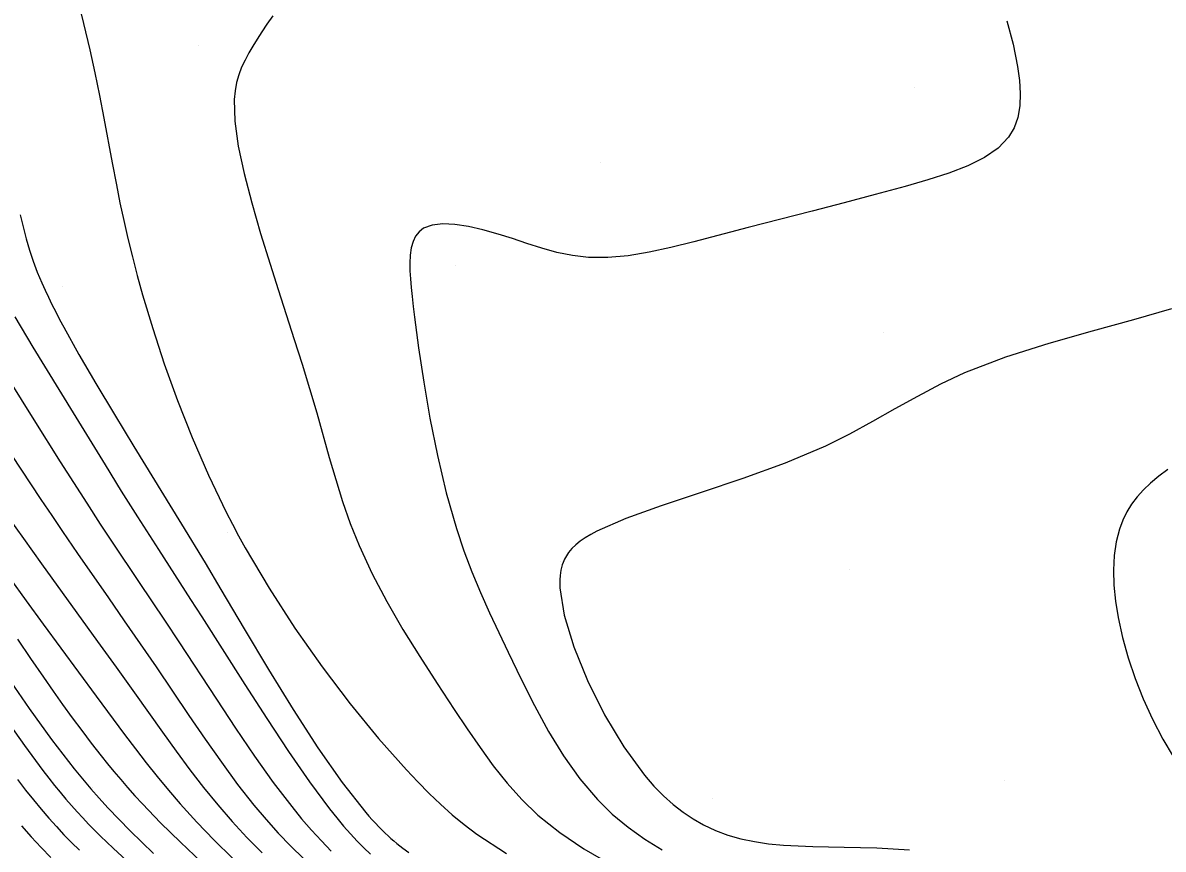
# Model space of a CAD drawing. Extents: x 2356077 to 2359823, y 225951 to 227822.
# Drawn here: x 2356856.1 to 2356945.8, y 227495 to 227560 of the extents above; entities that cross this region are included whole.
import ezdxf

# ---------------------------------------------------------------- set-up
doc = ezdxf.new("R2010")
doc.units = 0
for name, color, linetype in [('DTM Contours Major', 7, 'Continuous'), ('DTM Contours Minor', 7, 'Continuous'), ('PH Exist DTM Point', 7, 'Continuous')]:
    doc.layers.add(name, color=color, linetype=linetype)

msp = doc.modelspace()

# ---------------------------------------------------------------- linework, layer by layer
at = {"layer": 'DTM Contours Major'}
for points in [[(2356875.802, 227560.529), (2356875.349, 227559.889), (2356874.939, 227559.285), (2356874.569, 227558.711), (2356874.234, 227558.163), (2356873.931, 227557.634), (2356873.626, 227557.059), (2356873.36, 227556.487), (2356873.137, 227555.905), (2356872.962, 227555.297), (2356872.838, 227554.649), (2356872.771, 227553.947), (2356872.817, 227552.242), (2356873.092, 227550.281), (2356873.552, 227548.12), (2356874.152, 227545.816), (2356874.851, 227543.422), (2356875.604, 227540.996), (2356876.237, 227539.01), (2356877.496, 227535.084), (2356878.108, 227533.145), (2356878.7, 227531.222), (2356879.263, 227529.315), (2356880.253, 227525.8), (2356880.759, 227524.057), (2356881.303, 227522.322), (2356881.908, 227520.591), (2356882.597, 227518.862), (2356883.622, 227516.65), (2356884.786, 227514.45), (2356886.051, 227512.27), (2356887.381, 227510.123), (2356888.739, 227508.019), (2356890.087, 227505.97), (2356891.099, 227504.445), (2356892.109, 227502.966), (2356893.146, 227501.54), (2356894.234, 227500.176), (2356895.4, 227498.881), (2356896.67, 227497.663), (2356898.39, 227496.284), (2356900.281, 227495.012), (2356902.318, 227493.827)], [(2356852.986, 227529.417), (2356856.745, 227523.729), (2356857.577, 227522.479), (2356858.417, 227521.226), (2356859.272, 227519.964), (2356860.448, 227518.25), (2356862.886, 227514.742), (2356864.132, 227512.951), (2356865.386, 227511.14), (2356866.64, 227509.311), (2356869.216, 227505.499), (2356870.496, 227503.628), (2356871.772, 227501.812), (2356873.047, 227500.076), (2356874.323, 227498.443), (2356875.279, 227497.303), (2356876.243, 227496.226), (2356877.222, 227495.207), (2356878.224, 227494.238)], [(2356854.765, 227505.282), (2356856.28, 227503.123), (2356857.726, 227501.168), (2356858.188, 227500.57), (2356858.641, 227499.999), (2356859.088, 227499.451), (2356859.531, 227498.923), (2356859.974, 227498.412), (2356860.419, 227497.915), (2356860.866, 227497.432), (2356861.32, 227496.957), (2356861.783, 227496.485), (2356862.258, 227496.013), (2356862.749, 227495.538), (2356863.256, 227495.056), (2356864.644, 227493.777)]]:
    msp.add_lwpolyline(points, dxfattribs=at)
at = {"layer": 'DTM Contours Minor'}
for points in [[(2356860.412, 227561.989), (2356860.922, 227559.923), (2356861.423, 227557.859), (2356861.823, 227556.054), (2356862.187, 227554.262), (2356862.526, 227552.484), (2356863.174, 227548.972), (2356863.505, 227547.239), (2356863.789, 227545.837), (2356864.091, 227544.434), (2356864.415, 227543.02), (2356864.766, 227541.584), (2356865.149, 227540.114), (2356865.567, 227538.6), (2356866.363, 227535.938), (2356867.276, 227533.155), (2356868.309, 227530.283), (2356869.464, 227527.358), (2356870.745, 227524.413), (2356872.152, 227521.484), (2356872.631, 227520.551), (2356873.125, 227519.622), (2356873.636, 227518.694), (2356875.512, 227515.512), (2356877.549, 227512.37), (2356879.697, 227509.317), (2356881.907, 227506.406), (2356884.132, 227503.687), (2356886.321, 227501.212), (2356887.213, 227500.265), (2356888.102, 227499.365), (2356889, 227498.508), (2356889.92, 227497.691), (2356890.873, 227496.909), (2356891.871, 227496.16), (2356894.194, 227494.643)], [(2356933.54, 227560.132), (2356934.042, 227558.312), (2356934.388, 227556.562), (2356934.534, 227555.458), (2356934.598, 227554.419), (2356934.561, 227553.447), (2356934.407, 227552.547), (2356934.119, 227551.723), (2356933.68, 227550.978), (2356932.863, 227550.125), (2356931.789, 227549.389), (2356930.489, 227548.746), (2356928.994, 227548.168), (2356927.335, 227547.632), (2356925.541, 227547.113), (2356923.199, 227546.469), (2356920.748, 227545.818), (2356918.236, 227545.164), (2356913.214, 227543.874), (2356908.925, 227542.759), (2356907.131, 227542.312), (2356905.411, 227541.936), (2356903.76, 227541.66), (2356902.174, 227541.513), (2356900.648, 227541.524), (2356899.383, 227541.672), (2356898.155, 227541.926), (2356896.96, 227542.254), (2356895.794, 227542.625), (2356894.654, 227543.007), (2356893.535, 227543.37), (2356892.344, 227543.709), (2356891.201, 227543.968), (2356890.135, 227544.128), (2356889.173, 227544.17), (2356888.342, 227544.074), (2356887.672, 227543.823), (2356887.32, 227543.555), (2356887.046, 227543.209), (2356886.844, 227542.785), (2356886.706, 227542.286), (2356886.626, 227541.713), (2356886.595, 227541.068), (2356886.602, 227540.484), (2356886.635, 227539.853), (2356886.69, 227539.172), (2356886.765, 227538.443), (2356886.855, 227537.664), (2356886.959, 227536.834), (2356887.282, 227534.413), (2356887.684, 227531.729), (2356888.172, 227528.874), (2356888.757, 227525.939), (2356889.449, 227523.017), (2356890.255, 227520.199), (2356890.845, 227518.459), (2356891.479, 227516.786), (2356892.152, 227515.166), (2356892.856, 227513.582), (2356893.582, 227512.019), (2356894.324, 227510.463), (2356895.343, 227508.359), (2356896.396, 227506.274), (2356897.503, 227504.247), (2356898.683, 227502.314), (2356899.957, 227500.511), (2356901.343, 227498.877), (2356902.514, 227497.735), (2356903.76, 227496.706), (2356905.074, 227495.777), (2356906.449, 227494.936)], [(2356855.947, 227544.886), (2356856.164, 227543.925), (2356856.405, 227543.002), (2356856.671, 227542.109), (2356856.965, 227541.237), (2356857.289, 227540.377), (2356857.645, 227539.52), (2356857.894, 227538.962), (2356858.157, 227538.399), (2356858.436, 227537.828), (2356858.732, 227537.245), (2356859.043, 227536.649), (2356859.372, 227536.035), (2356860.56, 227533.903), (2356861.899, 227531.601), (2356863.352, 227529.172), (2356864.881, 227526.657), (2356868.636, 227520.536), (2356870.478, 227517.505), (2356871.731, 227515.417), (2356873.571, 227512.316), (2356875.475, 227509.125), (2356877.412, 227505.964), (2356879.352, 227502.954), (2356881.264, 227500.215), (2356883.118, 227497.869), (2356883.376, 227497.573), (2356883.632, 227497.287), (2356883.888, 227497.012), (2356884.144, 227496.745), (2356884.4, 227496.488), (2356884.656, 227496.239), (2356884.88, 227496.029), (2356885.105, 227495.826), (2356885.331, 227495.628), (2356885.56, 227495.436), (2356885.792, 227495.248), (2356886.026, 227495.064), (2356886.512, 227494.704)], [(2356946.493, 227537.487), (2356943.52, 227536.62), (2356940.251, 227535.731), (2356936.844, 227534.77), (2356933.452, 227533.692), (2356930.231, 227532.447), (2356928.329, 227531.553), (2356926.515, 227530.599), (2356924.747, 227529.61), (2356922.981, 227528.612), (2356921.174, 227527.63), (2356919.282, 227526.691), (2356916.113, 227525.349), (2356912.795, 227524.14), (2356909.493, 227523.032), (2356906.369, 227521.993), (2356903.586, 227520.991), (2356901.306, 227519.992), (2356900.825, 227519.734), (2356900.387, 227519.471), (2356899.992, 227519.2), (2356899.642, 227518.918), (2356899.335, 227518.623), (2356899.073, 227518.311), (2356898.985, 227518.189), (2356898.904, 227518.064), (2356898.83, 227517.936), (2356898.761, 227517.805), (2356898.698, 227517.67), (2356898.641, 227517.531), (2356898.575, 227517.341), (2356898.519, 227517.144), (2356898.473, 227516.939), (2356898.437, 227516.726), (2356898.411, 227516.505), (2356898.389, 227516.157), (2356898.389, 227515.788), (2356898.4, 227515.531), (2356898.739, 227513.383), (2356899.484, 227510.898), (2356900.56, 227508.236), (2356901.896, 227505.557), (2356903.417, 227503.021), (2356905.052, 227500.786), (2356905.79, 227499.936), (2356906.539, 227499.172), (2356907.3, 227498.489), (2356908.076, 227497.885), (2356908.87, 227497.354), (2356909.683, 227496.894), (2356910.628, 227496.453), (2356911.607, 227496.09), (2356912.626, 227495.799), (2356913.69, 227495.573), (2356914.805, 227495.405), (2356915.976, 227495.29), (2356918.297, 227495.184), (2356920.765, 227495.146), (2356923.314, 227495.085), (2356925.879, 227494.912)], [(2356855.515, 227536.846), (2356856.947, 227534.482), (2356860.104, 227529.303), (2356861.354, 227527.261), (2356862.62, 227525.205), (2356863.896, 227523.152), (2356865.176, 227521.118), (2356866.818, 227518.551), (2356869.35, 227514.619), (2356870.231, 227513.244), (2356873.608, 227507.932), (2356875.339, 227505.246), (2356877.051, 227502.66), (2356878.71, 227500.262), (2356880.282, 227498.142), (2356880.838, 227497.441), (2356881.38, 227496.788), (2356881.913, 227496.178), (2356882.439, 227495.608), (2356882.963, 227495.074), (2356883.488, 227494.573)], [(2356853.986, 227533.55), (2356857.023, 227528.742), (2356859.09, 227525.46), (2356860.129, 227523.823), (2356861.176, 227522.189), (2356862.237, 227520.557), (2356863.227, 227519.057), (2356865.252, 227516.029), (2356867.343, 227512.907), (2356868.415, 227511.29), (2356871.376, 227506.766), (2356872.875, 227504.502), (2356874.37, 227502.305), (2356875.847, 227500.229), (2356877.295, 227498.325), (2356878.078, 227497.364), (2356878.855, 227496.465), (2356879.631, 227495.621), (2356880.414, 227494.826)], [(2356946.219, 227524.848), (2356945.497, 227524.321), (2356944.837, 227523.779), (2356944.287, 227523.255), (2356943.795, 227522.704), (2356943.361, 227522.122), (2356942.985, 227521.507), (2356942.668, 227520.855), (2356942.409, 227520.162), (2356942.152, 227519.157), (2356941.997, 227518.08), (2356941.94, 227516.938), (2356941.975, 227515.739), (2356942.098, 227514.491), (2356942.303, 227513.203), (2356942.647, 227511.631), (2356943.095, 227510.029), (2356943.642, 227508.411), (2356944.283, 227506.795), (2356945.013, 227505.197), (2356945.826, 227503.631), (2356946.623, 227502.263)], [(2356855, 227521.097), (2356856.2, 227519.414), (2356857.624, 227517.433), (2356862.033, 227511.327), (2356863.495, 227509.293), (2356864.926, 227507.286), (2356867.123, 227504.185), (2356868.202, 227502.687), (2356869.281, 227501.229), (2356870.369, 227499.818), (2356871.478, 227498.455), (2356872.609, 227497.152), (2356873.772, 227495.899), (2356874.969, 227494.692)], [(2356855.134, 227516.301), (2356856.417, 227514.521), (2356857.756, 227512.676), (2356859.132, 227510.792), (2356860.526, 227508.894), (2356861.918, 227507.009), (2356864.15, 227504.01), (2356865.002, 227502.882), (2356865.856, 227501.774), (2356866.72, 227500.684), (2356867.603, 227499.609), (2356868.515, 227498.546), (2356869.826, 227497.101), (2356871.203, 227495.677), (2356872.638, 227494.277)], [(2356855.734, 227511.496), (2356856.763, 227509.977), (2356857.771, 227508.508), (2356858.53, 227507.418), (2356859.281, 227506.357), (2356860.028, 227505.322), (2356860.777, 227504.308), (2356861.534, 227503.312), (2356862.303, 227502.328), (2356862.805, 227501.702), (2356863.319, 227501.078), (2356863.847, 227500.451), (2356864.394, 227499.82), (2356864.964, 227499.181), (2356865.56, 227498.532), (2356866.989, 227497.047), (2356868.547, 227495.517), (2356870.213, 227493.959)], [(2356854.915, 227508.551), (2356856.636, 227506.036), (2356858.396, 227503.604), (2356860.181, 227501.303), (2356860.833, 227500.509), (2356861.491, 227499.735), (2356862.153, 227498.982), (2356862.829, 227498.24), (2356864.582, 227496.416), (2356866.427, 227494.63)], [(2356855.731, 227500.448), (2356856.363, 227499.627), (2356856.98, 227498.853), (2356857.586, 227498.12), (2356858.186, 227497.423), (2356858.784, 227496.757), (2356859.385, 227496.116), (2356859.988, 227495.501), (2356860.603, 227494.9)], [(2356856.053, 227496.808), (2356856.817, 227495.937), (2356857.581, 227495.109), (2356858.35, 227494.319)]]:
    msp.add_lwpolyline(points, dxfattribs=at)
at = {"layer": 'PH Exist DTM Point'}
for p, q in [((2356869.986, 227558.166), (2356869.986, 227558.166)), ((2356926.26, 227554.934), (2356926.26, 227554.934)), ((2356901.6, 227549.034), (2356901.6, 227549.034)), ((2356890.216, 227540.915), (2356890.216, 227540.915)), ((2356859.255, 227539.279), (2356859.255, 227539.279)), ((2356923.821, 227535.662), (2356923.821, 227535.662)), ((2356872.225, 227519.889), (2356872.225, 227519.889)), ((2356898.463, 227517.647), (2356898.463, 227517.647)), ((2356921.182, 227517.009), (2356921.182, 227517.009)), ((2356933.327, 227500.364), (2356933.327, 227500.364)), ((2356861.627, 227499.863), (2356861.627, 227499.863)), ((2356910.357, 227498.963), (2356910.357, 227498.963)), ((2356885.48, 227495.754), (2356885.48, 227495.754))]:
    msp.add_line(p, q, dxfattribs=at)

doc.saveas('drawing.dxf')
